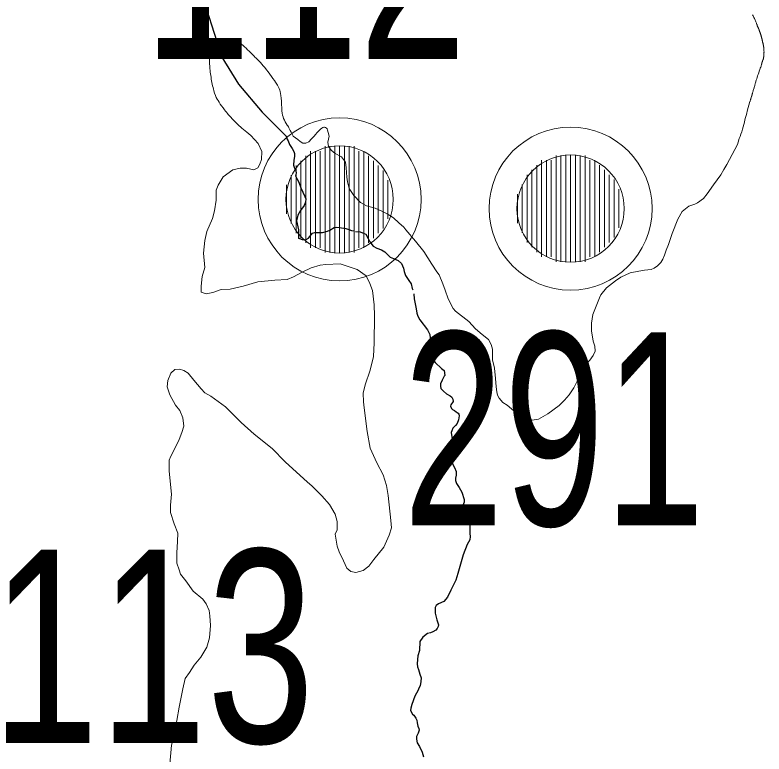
# Model space of a CAD drawing. Extents: x 553962 to 842807, y 8883888 to 9032388.
# Drawn here: x 745215 to 746765, y 8954708 to 8956238 of the extents above; entities that cross this region are included whole.
import ezdxf

# ---------------------------------------------------------------- set-up
doc = ezdxf.new("R2010")
doc.units = 0
doc.header["$LTSCALE"] = 160
for name, color, linetype, lineweight in [('21', 7, 'Continuous', 25), ('32', 7, 'Continuous', 13), ('33', 7, 'Continuous', 13), ('8', 7, 'Continuous', 13)]:
    doc.layers.add(name, color=color, linetype=linetype, lineweight=lineweight)

msp = doc.modelspace()

# ---------------------------------------------------------------- linework, layer by layer
at = {"layer": '21'}
for points in [[(745611.7, 8956249.8), (745643.2, 8956150.5), (745677.6, 8956094.2), (745726.6, 8956036.8), (745776.2, 8955987)], [(745776.2, 8955987), (745777.3, 8955982.8), (745780.4, 8955977.4), (745783.5, 8955969.7), (745788.5, 8955961.6), (745792.3, 8955955.1), (745793.5, 8955951.2), (745793.5, 8955944.7), (745792, 8955937.4), (745791.6, 8955927), (745792.7, 8955922.8), (745796.2, 8955915.5), (745797, 8955910.1), (745795.5, 8955904.6)], [(745795.5, 8955904.6), (745798.7, 8955899.3), (745802.4, 8955891.4), (745806.7, 8955879.7), (745815.1, 8955862.3), (745817.2, 8955857), (745816.7, 8955850.6), (745813.5, 8955843.2), (745806.1, 8955833.1), (745800.3, 8955823.1), (745797.6, 8955812), (745801.9, 8955792.9), (745801.9, 8955780.2), (745801.9, 8955775.1)], [(745801.9, 8955775.5), (745809.8, 8955773.2), (745814.5, 8955772.5), (745817.8, 8955773.2), (745822.5, 8955775.8), (745828.2, 8955782.8), (745831.2, 8955786.2), (745835.5, 8955787.5), (745843.2, 8955787.5), (745851.8, 8955787.2), (745862.2, 8955790.5), (745866.5, 8955792.5), (745875.8, 8955797.8), (745881.5, 8955798.8), (745886.8, 8955797.8), (745900.2, 8955795.5), (745905.8, 8955793.5), (745911.8, 8955791.5), (745916.6, 8955790.9)], [(745919.6, 8955789.7), (745929.6, 8955788.8), (745934.3, 8955787.1), (745941, 8955784.1), (745946, 8955774.8), (745949.3, 8955768.1), (745956.6, 8955759.5), (745964.3, 8955754.8), (745973.6, 8955751.8), (745980.6, 8955747.8), (745987, 8955741.5), (745991.6, 8955736.5), (745998.3, 8955733.8), (746008.3, 8955729.5), (746015, 8955723.2), (746019, 8955713.9), (746020.6, 8955706.5), (746023.4, 8955698.3), (746030.4, 8955688.3), (746034.8, 8955681.3), (746037.4, 8955671.3), (746038.2, 8955668.8)], [(746040.4, 8955660.6), (746041.4, 8955650.4), (746045.4, 8955629.4), (746046.8, 8955620.7), (746048.8, 8955614.1), (746053.1, 8955606.8), (746068.8, 8955585.8), (746073.5, 8955576.2), (746075.2, 8955561.2), (746075.5, 8955550.5), (746075.5, 8955537.6), (746076.2, 8955529.6), (746079.5, 8955525.2), (746084.5, 8955518.2), (746097.8, 8955506.2), (746103.2, 8955501.9), (746104.5, 8955491.9), (746103.5, 8955489.9), (746099.2, 8955481.7), (746095.5, 8955474.4), (746095.5, 8955469.4), (746096.8, 8955464.7), (746102.2, 8955459.1), (746108.5, 8955453.8), (746115.5, 8955449.4), (746119.5, 8955446.8), (746121.5, 8955442.4), (746121.8, 8955437.8), (746117.5, 8955430.8), (746116.5, 8955428.1), (746118.5, 8955423.5), (746120.8, 8955421.5), (746124.8, 8955418.8), (746128.5, 8955416.5), (746132.2, 8955413.8), (746133.5, 8955411.5), (746134.2, 8955408.1), (746133.8, 8955403.8), (746132.8, 8955399.8), (746130.2, 8955391.9), (746126.5, 8955387.9), (746121.5, 8955382.6), (746119.2, 8955377.3), (746118.2, 8955373.3), (746119.2, 8955364.6), (746120.5, 8955358.3), (746120.7, 8955338)], [(746120.7, 8955338), (746120.5, 8955336), (746118.8, 8955322.3), (746118.8, 8955316.3), (746120.2, 8955312.3), (746121.5, 8955307.3), (746124.8, 8955301), (746127.9, 8955292.8), (746128.2, 8955285.1), (746126.9, 8955279.1), (746126.9, 8955274.1), (746128.9, 8955268.2), (746134.6, 8955259.5), (746140.2, 8955249.8), (746144.6, 8955234.8), (746144.9, 8955229.5), (746142.2, 8955222.2), (746137.9, 8955218.5), (746136.6, 8955214.5), (746137.6, 8955209.5), (746140.6, 8955205.6), (746148.6, 8955198.6), (746155.3, 8955188.3), (746156.6, 8955182.3), (746156.3, 8955172.3), (746156.3, 8955164.4), (746157, 8955158.7), (746156.3, 8955151.4), (746151, 8955141.7), (746143, 8955120.1), (746131.8, 8955081.5), (746127.2, 8955067.9), (746117.2, 8955047.6), (746110.2, 8955032.9), (746102.8, 8955023.9), (746091.8, 8955019.3), (746086.5, 8955015.4), (746084.8, 8955011.4), (746084.8, 8955006.1), (746084.8, 8954999.7), (746088.5, 8954985.8), (746091.5, 8954975.8), (746091.1, 8954971.8), (746089.1, 8954968.1), (746085.8, 8954964.4), (746079.8, 8954960.8), (746075.1, 8954959.1), (746068.8, 8954957.4), (746059.1, 8954950.1), (746053.1, 8954941.1), (746052.1, 8954922.5), (746048.8, 8954911.5), (746048.1, 8954903.8), (746047.8, 8954894.6), (746048.5, 8954888.6), (746050.5, 8954882.9), (746053.1, 8954873.3), (746055.5, 8954866), (746055.1, 8954858.3), (746053.8, 8954849.3), (746051.1, 8954844.6), (746049.5, 8954840), (746042.8, 8954828), (746036.5, 8954810.7), (746034.1, 8954803.3), (746033.5, 8954798.3), (746037.8, 8954790.7), (746040.5, 8954788.4), (746044.8, 8954782.4), (746046.5, 8954778.1), (746047.5, 8954772.4), (746048.8, 8954765.8), (746050.8, 8954761.1), (746051.5, 8954757.4), (746049.5, 8954751.1), (746045.8, 8954744.5), (746045.8, 8954739.1), (746047.8, 8954731.1), (746052.5, 8954723.5), (746057.8, 8954711.8), (746060.8, 8954702.2)]]:
    msp.add_lwpolyline(points, dxfattribs=at)
at = {"layer": '32'}
for p, q in [((746305, 8955937), (746305, 8955737)), ((746315, 8955937), (746315, 8955737)), ((746325, 8955937), (746325, 8955737)), ((746335, 8955947), (746335, 8955727)), ((746345, 8955947), (746345, 8955727)), ((746355, 8955947), (746355, 8955727)), ((746365, 8955947), (746365, 8955727)), ((746375, 8955947), (746375, 8955727)), ((746385, 8955947), (746385, 8955727)), ((746395, 8955947), (746395, 8955727)), ((746405, 8955937), (746405, 8955737)), ((746415, 8955937), (746415, 8955737)), ((746295, 8955927), (746295, 8955747)), ((746425, 8955927), (746425, 8955747)), ((746275, 8955907), (746275, 8955767)), ((746285, 8955917), (746285, 8955757)), ((746435, 8955917), (746435, 8955757)), ((746445, 8955907), (746445, 8955767)), ((746455, 8955897), (746455, 8955777)), ((746265, 8955887), (746265, 8955787)), ((746465, 8955877), (746465, 8955797)), ((746255, 8955867), (746255, 8955807))]:
    msp.add_line(p, q, dxfattribs=at)
for radius in [168.7, 111]:
    msp.add_circle((746365, 8955837), radius, dxfattribs=at)
at = {"layer": '33'}
for p, q in [((745857, 8955966), (745857, 8955746)), ((745867, 8955966), (745867, 8955746)), ((745877, 8955966), (745877, 8955746)), ((745887, 8955966), (745887, 8955746)), ((745897, 8955966), (745897, 8955746)), ((745907, 8955966), (745907, 8955746)), ((745917, 8955966), (745917, 8955746)), ((745827, 8955956), (745827, 8955756)), ((745837, 8955956), (745837, 8955756)), ((745847, 8955956), (745847, 8955756)), ((745927, 8955956), (745927, 8955756)), ((745937, 8955956), (745937, 8955756)), ((745807, 8955936), (745807, 8955776)), ((745817, 8955946), (745817, 8955766)), ((745947, 8955946), (745947, 8955766)), ((745957, 8955936), (745957, 8955776)), ((745797, 8955926), (745797, 8955786)), ((745967, 8955926), (745967, 8955786)), ((745787, 8955906), (745787, 8955806)), ((745977, 8955916), (745977, 8955796)), ((745987, 8955896), (745987, 8955816)), ((745777, 8955886), (745777, 8955826))]:
    msp.add_line(p, q, dxfattribs=at)
for radius in [168.7, 111]:
    msp.add_circle((745887, 8955856), radius, dxfattribs=at)
at = {"layer": '8'}
for points in [[(746741.7, 8956238), (746742.7, 8956236.1), (746743.7, 8956234.3), (746744.5, 8956232.5), (746745.3, 8956230.7), (746746.1, 8956228.9), (746746.8, 8956227.1), (746747.6, 8956225.4), (746748.2, 8956223.8), (746748.8, 8956222.2), (746749.4, 8956220.8), (746749.9, 8956219.4), (746750.4, 8956218.2), (746750.8, 8956217.1), (746751.1, 8956216.2), (746751.4, 8956215.4), (746751.6, 8956214.8), (746751.8, 8956214.2), (746752, 8956213.8), (746752.2, 8956213.3), (746752.4, 8956213), (746752.5, 8956212.6), (746752.7, 8956212.2), (746753, 8956211.7), (746753.2, 8956211.3), (746753.4, 8956210.9), (746753.6, 8956210.5), (746753.8, 8956210), (746754, 8956209.6), (746754.2, 8956209.2), (746754.4, 8956208.9), (746754.6, 8956208.6), (746754.7, 8956208.2), (746754.8, 8956207.9), (746755, 8956207.6), (746755.1, 8956207.3), (746755.2, 8956207), (746755.3, 8956206.6), (746755.4, 8956206.3), (746755.5, 8956205.9), (746755.6, 8956205.5), (746755.8, 8956205), (746756, 8956204.4), (746756.1, 8956203.8), (746756.4, 8956203.1), (746756.6, 8956202.3), (746757, 8956201.3), (746757.3, 8956200.3), (746757.7, 8956199.3), (746758, 8956198.2), (746758.4, 8956197.1), (746758.8, 8956196), (746759.1, 8956195), (746759.4, 8956194.1), (746759.6, 8956193.3), (746759.8, 8956192.7), (746760, 8956192.1), (746760.1, 8956191.6), (746760.2, 8956191.1), (746760.3, 8956190.7), (746760.4, 8956190.4), (746760.5, 8956190)], [(746760.5, 8956190), (746760.5, 8956189.7), (746760.6, 8956189.4), (746760.7, 8956189.1), (746760.8, 8956188.9), (746760.9, 8956188.6), (746761, 8956188.3), (746761.1, 8956188.1), (746761.2, 8956187.8), (746761.2, 8956187.5), (746761.3, 8956187.2), (746761.4, 8956187), (746761.4, 8956186.7), (746761.5, 8956186.3), (746761.6, 8956186), (746761.6, 8956185.6), (746761.7, 8956185.2), (746761.8, 8956184.8), (746761.9, 8956184.3), (746762, 8956183.8), (746762.1, 8956183.2), (746762.2, 8956182.7), (746762.3, 8956182.1), (746762.5, 8956181.4), (746762.6, 8956180.8), (746762.8, 8956180.1), (746763, 8956179.4), (746763.2, 8956178.8), (746763.3, 8956178.1), (746763.5, 8956177.4), (746763.7, 8956176.7), (746763.8, 8956176.1), (746764, 8956175.4), (746764.1, 8956174.8), (746764.2, 8956174.2), (746764.3, 8956173.7), (746764.4, 8956173.1)], [(746764.4, 8956173.1), (746764.5, 8956172.5), (746764.5, 8956171.8), (746764.6, 8956171.1), (746764.7, 8956170.3), (746764.8, 8956169.4), (746764.8, 8956168.4), (746764.9, 8956167.4), (746765, 8956166.4), (746765.1, 8956165.4), (746765.2, 8956164.4), (746765.2, 8956163.4), (746765.2, 8956162.6), (746765.3, 8956161.8), (746765.3, 8956161.1), (746765.3, 8956160.5), (746765.2, 8956159.9), (746765.2, 8956159.4), (746765.2, 8956158.8), (746765.1, 8956158.3), (746765.1, 8956157.8), (746765.1, 8956157.2), (746765.1, 8956156.6), (746765.1, 8956156), (746765, 8956155.3), (746765, 8956154.6), (746765, 8956153.9), (746764.9, 8956153.2), (746764.8, 8956152.4), (746764.7, 8956151.6), (746764.6, 8956150.8), (746764.5, 8956150.1), (746764.4, 8956149.3), (746764.2, 8956148.5), (746764.1, 8956147.8), (746763.9, 8956147.1), (746763.7, 8956146.4), (746763.5, 8956145.8), (746763.3, 8956145.2), (746763.1, 8956144.7), (746762.9, 8956144.2), (746762.7, 8956143.7), (746762.5, 8956143.2), (746762.3, 8956142.6), (746762.1, 8956142.1), (746761.9, 8956141.5), (746761.7, 8956140.9), (746761.5, 8956140.3), (746761.3, 8956139.7), (746761.1, 8956139.2), (746760.9, 8956138.6), (746760.8, 8956138.1), (746760.7, 8956137.6), (746760.6, 8956137.2), (746760.5, 8956136.7), (746760.3, 8956136.2), (746760.2, 8956135.5), (746759.9, 8956134.6), (746759.6, 8956133.4), (746759.1, 8956131.9), (746758.4, 8956129.9), (746757.6, 8956127.4), (746756.6, 8956124.6), (746755.5, 8956121.5), (746754.4, 8956118.2)], [(746754.4, 8956118.2), (746753.3, 8956114.8), (746752.1, 8956111.5), (746751.1, 8956108.4), (746750.1, 8956105.6), (746749.3, 8956103.1), (746748.7, 8956101), (746748.1, 8956099.2), (746747.6, 8956097.5), (746747.2, 8956096), (746746.8, 8956094.5), (746746.4, 8956093.1), (746746, 8956091.6), (746745.5, 8956090), (746745.1, 8956088.4), (746744.6, 8956086.7), (746744.1, 8956084.9), (746743.6, 8956083.3), (746743.1, 8956081.7), (746742.7, 8956080.2), (746742.3, 8956078.8), (746742, 8956077.7), (746741.7, 8956076.7), (746741.4, 8956075.9), (746741.2, 8956075.2), (746741, 8956074.6), (746740.9, 8956074.1), (746740.8, 8956073.7), (746740.7, 8956073.3), (746740.6, 8956073), (746740.6, 8956072.7), (746740.5, 8956072.4), (746740.4, 8956072.1), (746740.4, 8956071.8), (746740.3, 8956071.4), (746740.2, 8956071), (746740.1, 8956070.5)], [(746736.2, 8956058.6), (746730.6, 8956038.4), (746729.5, 8956034.2), (746728.3, 8956029.8), (746727.1, 8956025.3), (746725.9, 8956020.6), (746724.7, 8956015.8), (746723.5, 8956011), (746722.2, 8956006.1), (746720.8, 8956001.2), (746719.3, 8955996.2), (746717.6, 8955991.2), (746715.7, 8955986.2), (746714.2, 8955982.3)], [(746740.1, 8956070.5), (746739.9, 8956070), (746739.7, 8956069.4), (746739.4, 8956068.7), (746739.2, 8956068), (746738.9, 8956067.2), (746738.6, 8956066.4), (746738.3, 8956065.5), (746738, 8956064.7), (746737.7, 8956063.7), (746737.4, 8956062.7), (746737.1, 8956061.6), (746736.7, 8956060.3), (746736.3, 8956058.8), (746736.2, 8956058.6)], [(745703.4, 8955988.3), (745718.7, 8955971.9), (745726.3, 8955955.5), (745725.1, 8955938.5), (745721.6, 8955929.2), (745717.5, 8955921.6), (745709.3, 8955916.9), (745694.6, 8955920.4), (745681.2, 8955920.4), (745665.9, 8955917.5), (745646, 8955902.8), (745635.4, 8955885.2), (745631.3, 8955875.3), (745631.3, 8955854.2), (745627.8, 8955832.5), (745624.2, 8955816.2), (745612.5, 8955789.3), (745607.8, 8955771.1), (745605.5, 8955744.8), (745608.4, 8955714.9), (745602.6, 8955696.7), (745600.2, 8955676.8), (745600.8, 8955663.9), (745610.8, 8955660.4), (745624.8, 8955663.3), (745641.8, 8955669.8), (745660.6, 8955670.4), (745687.6, 8955676.8), (745717.5, 8955685.6), (745752.7, 8955689.1), (745778.5, 8955690.3), (745791.4, 8955695.6), (745809.6, 8955705.5), (745827.8, 8955714.3), (745847.1, 8955720.2), (745858.2, 8955721.3), (745888, 8955722.4), (745923.2, 8955711.3), (745941.9, 8955697.8), (745949.5, 8955682), (745954.8, 8955667.4), (745958.3, 8955637.5), (745958.9, 8955615.2), (745958.4, 8955559.1), (745957.2, 8955531), (745950.2, 8955502.9), (745939.6, 8955472.4), (745935.5, 8955454.8), (745936.1, 8955437.3), (745937.8, 8955424.4), (745943.8, 8955375.9), (745950.2, 8955341.3), (745964.3, 8955310.9), (745977.2, 8955286.3), (745984.2, 8955264), (745987.8, 8955243.5), (745993.1, 8955191.5), (745994.2, 8955176.2), (745989.6, 8955161), (745978.4, 8955136.4), (745957.9, 8955110.6), (745947.3, 8955097.2), (745935.6, 8955087.8), (745920.3, 8955083.7), (745910.4, 8955086), (745902.2, 8955093.1), (745895.1, 8955107.7), (745886.3, 8955126.4), (745882.2, 8955138.2), (745878.1, 8955163.3), (745881.7, 8955172.1), (745882.2, 8955189.7), (745878.1, 8955204.9), (745865.8, 8955224.9), (745850, 8955242.4), (745829.5, 8955263.5), (745820.7, 8955270.6), (745774, 8955312.9), (745747.6, 8955340.4), (745710.5, 8955370.2), (745683.5, 8955394.2), (745650.7, 8955427), (745620.8, 8955448.7), (745608.4, 8955455.7), (745600.2, 8955463.9), (745585.6, 8955482.1), (745573.8, 8955496.1), (745564.5, 8955502), (745555.7, 8955504.9), (745545.7, 8955504.3), (745537.5, 8955496.7), (745531.6, 8955481.5), (745530.4, 8955468), (745535.7, 8955451.6), (745547.4, 8955429.9), (745556.2, 8955418.8), (745562.7, 8955404.2), (745564.5, 8955386.6), (745560.3, 8955373.7), (745555.1, 8955359.1), (745545.7, 8955340.3)], [(745834.1, 8955987), (745828.5, 8955981.1), (745823.6, 8955975.2), (745817.3, 8955972.6), (745811.1, 8955972.6), (745805.1, 8955975.8), (745800.5, 8955979.8), (745790.7, 8955986.9)], [(746127, 8955624.8), (746122.1, 8955630), (746111.5, 8955650.1), (746105.6, 8955668.5), (746100.4, 8955681.3), (746093.1, 8955699.9), (746088.5, 8955706.4), (746078, 8955722.2), (746061.2, 8955748.5), (746044.1, 8955769.5), (746024.2, 8955793.3), (746019.6, 8955798.3), (746009.5, 8955807.2), (745998.6, 8955817.7), (745985.5, 8955826.5), (745974.6, 8955831.5), (745960.8, 8955838), (745942.4, 8955842.9), (745930.2, 8955849.5), (745916.4, 8955864), (745906.9, 8955878.7), (745903.1, 8955892.4), (745902.1, 8955902), (745900.8, 8955921.7), (745899.2, 8955932.8), (745890.6, 8955944.3), (745877.5, 8955950.9), (745869.6, 8955957.8), (745864.3, 8955965.3), (745862.3, 8955974.2), (745865.1, 8955987)], [(746714.2, 8955982.3), (746712, 8955974.2), (746710.4, 8955969.6), (746704.8, 8955959.1), (746688.6, 8955928.3), (746682.3, 8955917.8), (746675.8, 8955906.7), (746661, 8955886), (746647.8, 8955867.6), (746639.9, 8955857.7), (746627.7, 8955848.7), (746622.4, 8955846.4), (746610, 8955842.1), (746595.8, 8955830.9), (746586.9, 8955814.8), (746575.1, 8955785.6), (746567.5, 8955763), (746562.9, 8955750.9), (746559.6, 8955740.8), (746556, 8955732.6), (746552, 8955725.7), (746544.8, 8955718.3), (746538.2, 8955713.9), (746531.7, 8955710.9), (746518.1, 8955709.8), (746506.2, 8955707.5), (746488.1, 8955703.9), (746468.7, 8955695.1), (746458.2, 8955687.5), (746439.5, 8955672.7), (746427.3, 8955658.6), (746424.5, 8955652.2)], [(746424.5, 8955652.2), (746410.8, 8955617.7), (746408.5, 8955599.6), (746408.2, 8955584.2), (746411.8, 8955562.5), (746415.1, 8955552.1), (746416.1, 8955541.9), (746411.8, 8955532.7), (746404.9, 8955523.5), (746396, 8955514.3), (746387.5, 8955498.9), (746381.9, 8955486.7), (746371.5, 8955465.8), (746362.3, 8955451.7), (746352.4, 8955440.6), (746341.2, 8955429.7), (746318.2, 8955412.3), (746298.8, 8955401.5), (746285.4, 8955398.9), (746273.2, 8955400.8), (746260.7, 8955410.3), (746247.6, 8955418.6), (746233.7, 8955429.9), (746225.1, 8955435.8), (746217.2, 8955444.4), (746213.6, 8955451), (746212.3, 8955457.5), (746211.3, 8955468.4), (746209.7, 8955485.1), (746207.3, 8955506.8), (746203.4, 8955523.8), (746203.7, 8955532), (746203.4, 8955546.1), (746200.4, 8955555.9), (746194.8, 8955565.8), (746182.3, 8955576.3), (746167.9, 8955588.1), (746154.1, 8955603.2), (746127, 8955624.8)], [(745545.7, 8955340.3), (745537.5, 8955324.5), (745534, 8955316.3), (745534.5, 8955303.4), (745534.5, 8955293.4), (745539.2, 8955246.1), (745536.8, 8955223.2), (745536.8, 8955208), (745544.5, 8955184.6), (745552.1, 8955165.2), (745551.5, 8955148.2), (745549.8, 8955124.8), (745550.3, 8955103.1), (745555, 8955089.7), (745558, 8955080.4), (745568.6, 8955066.3), (745583.8, 8955045.2), (745603.8, 8955028.8), (745610.8, 8955018.9), (745617.2, 8955005.4), (745618.4, 8954994.2), (745619.6, 8954974.3), (745617.8, 8954948.6), (745612, 8954929.2), (745599.7, 8954908.7), (745586.2, 8954892.3), (745576.2, 8954877.1), (745567.3, 8954864.3), (745562.6, 8954843.2), (745555, 8954805.1), (745545.6, 8954750), (745539.2, 8954726.6), (745535.7, 8954687.3)]]:
    msp.add_lwpolyline(points, dxfattribs=at)
for points in [[(745790.7, 8955986.9), (745784.5, 8955999.8), (745778.8, 8956010.3), (745770.2, 8956023.6), (745767.3, 8956036), (745766.4, 8956068.9), (745763, 8956083.2), (745759.7, 8956092.7), (745725.8, 8956137.6), (745709.5, 8956152.9), (745696.2, 8956166.2), (745684.2, 8956177.9), (745675.1, 8956183.1), (745658.4, 8956185), (745641.2, 8956182.2), (745625.9, 8956177.9), (745619.7, 8956171.7), (745616.8, 8956160.2), (745617.8, 8956130.2), (745621.6, 8956101.6), (745628.3, 8956072.8), (745635, 8956060.8), (745644.6, 8956046.5), (745660.8, 8956026.5), (745674.6, 8956011.8), (745691.3, 8955997.9), (745703.4, 8955988.3)], [(745865.1, 8955987), (745862.7, 8955999.9), (745860.3, 8956004.2), (745855.6, 8956006.1), (745849.8, 8956004.7), (745836.9, 8955990.8), (745834.1, 8955987)]]:
    msp.add_open_spline(points, degree=3, dxfattribs=at)

# ---------------------------------------------------------------- texts
at = {"layer": '32'}
for s, width, p in [('291', 0.7, (746018.4, 8955181.2)), ('113', 0.75, (745165.8, 8954731.3))]:
    msp.add_text(s, height=400, dxfattribs=dict(at, width=width)).set_placement(p)
at = {"layer": '33', "width": 0.75}
msp.add_text('112', height=400, dxfattribs=at).set_placement((745480.7, 8956146.8))

doc.saveas('drawing.dxf')
